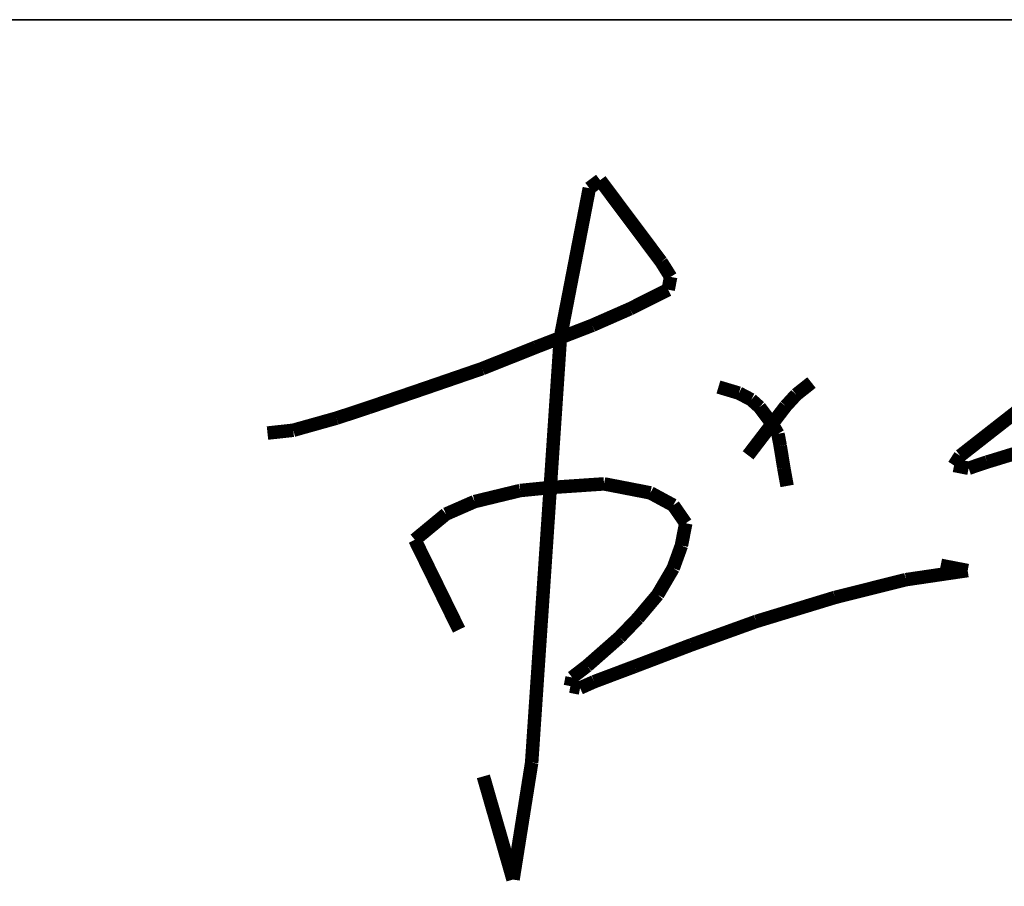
# Model space of a CAD drawing. Extents: x 797781 to 1255204, y 21234 to 1024248.
# Tile 305 of 656: x 1004573 to 1005230, y 264802 to 265380. Entities that reach past the tile are written whole.
import ezdxf

# ---------------------------------------------------------------- set-up
doc = ezdxf.new("R2010")
doc.units = 0
doc.header["$LTSCALE"] = 1000
doc.header["$MEASUREMENT"] = 0
doc.layers.add('230303生产综合楼-平面图_t8$0$图框', color=4, linetype='Continuous', lineweight=35)
doc.layers.add('A-PUB_TITLE SIGNATURE', color=7, linetype='Continuous')

# ---------------------------------------------------------------- blocks, each defined once
blk = doc.blocks.new('A$C7B124B11')
at = {"layer": 'A-PUB_TITLE SIGNATURE', "const_width": 10}
for points in [[(-133.66, 197.14), (-141.66, 191.15)], [(-88.33, 136.58), (-133.66, 197.14)], [(-141.66, 191.15), (-149.07, 152.94)], [(-149.07, 152.94), (-155.8, 118.2)], [(-81.32, 125.39), (-88.33, 136.58)], [(-83.15, 115.91), (-81.32, 125.39)], [(-155.8, 118.2), (-163.15, 80.27)], [(-111.52, 101.7), (-83.15, 115.91)], [(-139.48, 89.43), (-111.52, 101.7)], [(-181.36, 73.23), (-139.48, 89.43)], [(-163.15, 80.27), (-184.45, -234.92)], [(-221.16, 57.36), (-181.36, 73.23)], [(-262.68, 43.07), (-221.16, 57.36)], [(23.19, 47.02), (11.87, 38.05)], [(153.36, -11.98), (353.82, 49.42)], [(-305.52, 28.44), (-262.68, 43.07)], [(-45.86, 43.72), (-30.69, 39.16)], [(-30.69, 39.16), (-21.52, 34.32)], [(-21.52, 34.32), (-15.38, 28.8)], [(11.87, 38.05), (4.07, 29.53)], [(-329.34, 20.6), (-305.52, 28.44)], [(-15.38, 28.8), (-6.04, 16.31)], [(4.07, 29.53), (-6.04, 16.31)], [(176.59, 26.39), (133.54, -7.28)], [(-361.33, 11.63), (-329.34, 20.6)], [(-380.47, 9.54), (-361.33, 11.63)], [(-6.04, 16.31), (-23.84, -6.97)], [(-6.04, 16.31), (-1.69, 8.98)], [(-1.69, 8.98), (0, 0)], [(0, 0), (2.64, -16.23)], [(133.54, -7.28), (128.98, -14.45)], [(139.81, -16.55), (153.36, -11.98)], [(2.64, -16.23), (5.08, -29.68)], [(128.98, -14.45), (139.81, -16.55)], [(-226.86, -41.29), (-192.93, -33.08)], [(-192.93, -33.08), (-170.66, -30.85)], [(-170.66, -30.85), (-130.75, -28.15)], [(-130.75, -28.15), (-117.14, -30.78)], [(-117.14, -30.78), (-96.33, -34.82)], [(-248.02, -50.55), (-226.86, -41.29)], [(-96.33, -34.82), (-79.36, -44.02)], [(-79.36, -44.02), (-70.12, -57.37)], [(-271.1, -69.62), (-248.02, -50.55)], [(-70.12, -57.37), (-73.34, -73.95)], [(-238.37, -136.32), (-271.1, -69.62)], [(-73.34, -73.95), (-79.42, -90.75)], [(-79.42, -90.75), (-90.92, -110.35)], [(93.24, -99.19), (139.1, -92.44)], [(139.1, -92.44), (119.08, -88.56)], [(40.62, -112.37), (93.24, -99.19)], [(-90.92, -110.35), (-105.6, -127.79)], [(-17.82, -130.17), (40.62, -112.37)], [(-105.6, -127.79), (-119.13, -141.88)], [(-65.94, -147.53), (-17.82, -130.17)], [(-119.13, -141.88), (-143.28, -163.12)], [(-108.06, -163.58), (-65.94, -147.53)], [(-143.28, -163.12), (-154.44, -171.73)], [(-138.12, -174.89), (-108.06, -163.58)], [(-154.44, -171.73), (-155.69, -178.15)], [(-155.69, -178.15), (-148.52, -179.54)], [(-148.52, -179.54), (-138.12, -174.89)], [(-184.45, -234.92), (-198.26, -321.63)], [(-198.26, -321.63), (-220.29, -245.1)]]:
    blk.add_lwpolyline(points, dxfattribs=at)
blk = doc.blocks.new('230303生产综合楼-平面图_t8$0$图签')
at = {"layer": '230303生产综合楼-平面图_t8$0$图框', "color": 4}
blk.add_line((-4000, 10700), (0, 10700), dxfattribs=at)
at = {"layer": 'A-PUB_TITLE SIGNATURE', "xscale": 0.9, "yscale": 0.9, "zscale": 0.9}
blk.add_blockref('A$C7B124B11', (-1630.81, 10415.46, 3949.16), dxfattribs=at)

msp = doc.modelspace()

# ---------------------------------------------------------------- block references
msp.add_blockref('230303生产综合楼-平面图_t8$0$图签', (1006711.66, 254680.05))

doc.saveas('drawing.dxf')
